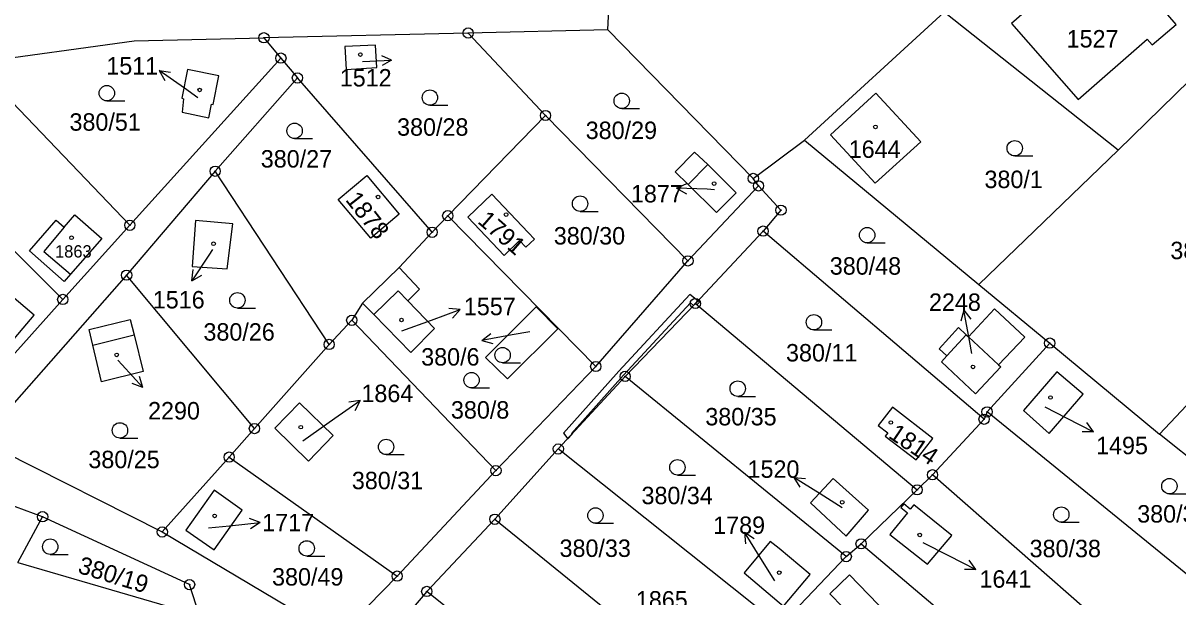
# Model space of a CAD drawing. Extents: x -680203 to -673936, y -1102717 to -1093650.
# Drawn here: x -679915.5 to -679803, y -1097939.8 to -1097883.9 of the extents above; entities that cross this region are included whole.
import ezdxf

# ---------------------------------------------------------------- set-up
doc = ezdxf.new("R2010")
doc.units = 0
for name, color, linetype in [('SOxx02xx_Koleje_param další_Popis10', 7, 'Continuous'), ('SOxx02xx_Staničení_Popis10', 7, 'Continuous'), ('SOxxxxxx_Koleje_hlavní_body_Popis10', 7, 'Continuous'), ('SOxxxxxx_Koleje_LN_parametry_Popis10', 7, 'Continuous'), ('SOxxxxxx_Koleje_param další_Popis10', 7, 'Continuous'), ('SOxxxxxx_Osa_bod_P', 7, 'Continuous'), ('SOxxxxxx_Staničení_Popis10', 7, 'Continuous'), ('x_prac', 7, 'Continuous')]:
    doc.layers.add(name, color=color, linetype=linetype)

msp = doc.modelspace()

# ---------------------------------------------------------------- linework, layer by layer
at = {"layer": 'SOxx02xx_Koleje_param další_Popis10'}
for centre, radius in [((-679872.16, -1097884.88), 0.5), ((-679892.06, -1097885.34), 0.5), ((-679892.06, -1097885.34), 0.0303), ((-679872.16, -1097884.88), 0.0303), ((-679890.41, -1097887.32), 0.5), ((-679890.41, -1097887.32), 0.0303), ((-679888.8, -1097889.26), 0.5), ((-679888.8, -1097889.26), 0.0303), ((-679864.61, -1097892.92), 0.5), ((-679864.61, -1097892.92), 0.0303), ((-679896.82, -1097898.35), 0.5), ((-679896.82, -1097898.35), 0.0303), ((-679844.35, -1097899.05), 0.5), ((-679844.35, -1097899.05), 0.0303), ((-679843.84, -1097899.78), 0.5), ((-679843.84, -1097899.78), 0.0303), ((-679841.65, -1097902.14), 0.5), ((-679874.14, -1097902.68), 0.5), ((-679874.14, -1097902.68), 0.0303), ((-679841.65, -1097902.14), 0.0303), ((-679905.14, -1097903.62), 0.5), ((-679905.14, -1097903.62), 0.0303), ((-679875.66, -1097904.3), 0.5), ((-679843.4, -1097904.18), 0.5), ((-679875.66, -1097904.3), 0.0303), ((-679843.4, -1097904.18), 0.0303), ((-679850.72, -1097907.09), 0.5), ((-679850.72, -1097907.09), 0.0303), ((-679905.45, -1097908.48), 0.5), ((-679905.45, -1097908.48), 0.0303), ((-679911.68, -1097910.84), 0.5), ((-679911.68, -1097910.84), 0.0303), ((-679850, -1097911.24), 0.5), ((-679850, -1097911.24), 0.0303), ((-679883.5, -1097912.88), 0.5), ((-679883.5, -1097912.88), 0.0303), ((-679885.7, -1097915.23), 0.5), ((-679885.7, -1097915.23), 0.0303), ((-679815.45, -1097915.1), 0.5), ((-679815.45, -1097915.1), 0.0303), ((-679859.71, -1097917.38), 0.5), ((-679859.71, -1097917.38), 0.0303), ((-679856.84, -1097918.34), 0.5), ((-679856.84, -1097918.34), 0.0303), ((-679821.56, -1097921.81), 0.5), ((-679821.56, -1097921.81), 0.0303), ((-679892.99, -1097923.43), 0.5), ((-679821.85, -1097922.52), 0.5), ((-679821.85, -1097922.52), 0.0303), ((-679892.99, -1097923.43), 0.0303), ((-679863.36, -1097925.42), 0.5), ((-679895.45, -1097926.21), 0.5), ((-679895.45, -1097926.21), 0.0303), ((-679863.36, -1097925.42), 0.0303), ((-679869.44, -1097927.53), 0.5), ((-679869.44, -1097927.53), 0.0303), ((-679826.88, -1097927.93), 0.5), ((-679826.88, -1097927.93), 0.0303), ((-679828.37, -1097929.4), 0.5), ((-679828.37, -1097929.4), 0.0303), ((-679913.64, -1097932.02), 0.5), ((-679913.64, -1097932.02), 0.0303), ((-679869.54, -1097932.27), 0.5), ((-679901.97, -1097933.51), 0.5), ((-679869.54, -1097932.27), 0.0303), ((-679901.97, -1097933.51), 0.0303), ((-679833.84, -1097934.66), 0.5), ((-679835.29, -1097935.91), 0.5), ((-679833.84, -1097934.66), 0.0303), ((-679835.29, -1097935.91), 0.0303), ((-679879.07, -1097937.81), 0.5), ((-679899.31, -1097938.64), 0.5), ((-679899.31, -1097938.64), 0.0303), ((-679879.07, -1097937.81), 0.0303), ((-679876.19, -1097939.3), 0.5), ((-679876.19, -1097939.3), 0.0303)]:
    msp.add_circle(centre, radius, dxfattribs=at)
at = {"layer": 'SOxx02xx_Staničení_Popis10'}
for p, q in [((-679882.44, -1097887.64), (-679879.62, -1097887.54)), ((-679879.62, -1097887.54), (-679880.58, -1097887.1)), ((-679879.62, -1097887.54), (-679880.55, -1097888.04)), ((-679899.81, -1097890.26), (-679902.27, -1097888.54)), ((-679902.27, -1097888.54), (-679901.16, -1097888.7)), ((-679902.27, -1097888.54), (-679901.73, -1097889.52)), ((-679898.51, -1097891.18), (-679899.81, -1097890.26)), ((-679851.85, -1097900.01), (-679850.83, -1097899.54)), ((-679848.85, -1097900.11), (-679851.85, -1097900.01)), ((-679851.85, -1097900.01), (-679850.87, -1097900.54)), ((-679848.13, -1097900.15), (-679848.85, -1097900.11)), ((-679897.09, -1097905.97), (-679897.45, -1097906.52)), ((-679897.45, -1097906.52), (-679899.08, -1097909.04)), ((-679899.08, -1097909.04), (-679898.96, -1097907.92)), ((-679899.08, -1097909.04), (-679898.12, -1097908.47)), ((-679872.92, -1097911.84), (-679874.03, -1097911.72)), ((-679878.62, -1097913.9), (-679875.74, -1097912.87)), ((-679875.74, -1097912.87), (-679872.92, -1097911.84)), ((-679872.92, -1097911.84), (-679873.69, -1097912.66)), ((-679823.83, -1097911.88), (-679824.13, -1097912.96)), ((-679823.26, -1097914.83), (-679823.83, -1097911.88)), ((-679823.83, -1097911.88), (-679823.15, -1097912.77)), ((-679866.13, -1097914.01), (-679867.87, -1097914.31)), ((-679870.83, -1097914.83), (-679869.93, -1097914.16)), ((-679867.87, -1097914.31), (-679870.83, -1097914.83)), ((-679870.83, -1097914.83), (-679869.75, -1097915.15)), ((-679823.03, -1097916.11), (-679823.26, -1097914.83)), ((-679906.31, -1097916.75), (-679905.89, -1097917.21)), ((-679905.89, -1097917.21), (-679903.88, -1097919.44)), ((-679903.88, -1097919.44), (-679904.18, -1097918.36)), ((-679903.88, -1097919.44), (-679904.92, -1097919.03)), ((-679885.14, -1097922.43), (-679882.68, -1097920.71)), ((-679882.68, -1097920.71), (-679883.79, -1097920.87)), ((-679882.68, -1097920.71), (-679883.21, -1097921.69)), ((-679815.91, -1097921.31), (-679813.84, -1097922.39)), ((-679888.26, -1097924.62), (-679885.14, -1097922.43)), ((-679813.84, -1097922.39), (-679811.17, -1097923.75)), ((-679811.17, -1097923.75), (-679811.83, -1097922.85)), ((-679811.17, -1097923.75), (-679812.29, -1097923.74)), ((-679837.84, -1097929.78), (-679840.39, -1097928.19)), ((-679840.39, -1097928.19), (-679839.27, -1097928.3)), ((-679840.39, -1097928.19), (-679839.8, -1097929.15)), ((-679835.67, -1097931.14), (-679837.84, -1097929.78)), ((-679897.46, -1097933.1), (-679895.41, -1097932.9)), ((-679895.41, -1097932.9), (-679892.43, -1097932.59)), ((-679892.43, -1097932.59), (-679893.47, -1097932.19)), ((-679892.43, -1097932.59), (-679893.37, -1097933.19)), ((-679843.63, -1097936.09), (-679845.22, -1097933.54)), ((-679845.22, -1097933.54), (-679844.27, -1097934.13)), ((-679845.22, -1097933.54), (-679845.11, -1097934.66)), ((-679827.81, -1097934.54), (-679825.32, -1097935.8)), ((-679842.24, -1097938.28), (-679843.63, -1097936.09)), ((-679825.32, -1097935.8), (-679822.65, -1097937.16)), ((-679822.65, -1097937.16), (-679823.31, -1097936.26)), ((-679822.65, -1097937.16), (-679823.77, -1097937.15))]:
    msp.add_line(p, q, dxfattribs=at)
at = {"layer": 'SOxxxxxx_Koleje_hlavní_body_Popis10'}
for p, q in [((-679907.38, -1097891.49), (-679905.63, -1097891.49)), ((-679875.88, -1097891.92), (-679874.13, -1097891.92)), ((-679857.18, -1097892.24), (-679855.43, -1097892.24)), ((-679889.07, -1097895.16), (-679887.32, -1097895.16)), ((-679818.86, -1097896.86), (-679817.11, -1097896.86)), ((-679861.24, -1097902.26), (-679859.49, -1097902.26)), ((-679833.25, -1097905.33), (-679831.5, -1097905.33)), ((-679894.65, -1097911.68), (-679892.9, -1097911.68)), ((-679838.44, -1097913.82), (-679836.69, -1097913.82)), ((-679868.79, -1097917.02), (-679867.04, -1097917.02)), ((-679871.82, -1097919.46), (-679870.07, -1097919.46)), ((-679845.87, -1097920.29), (-679844.12, -1097920.29)), ((-679906.1, -1097924.36), (-679904.35, -1097924.36)), ((-679880.15, -1097925.97), (-679878.4, -1097925.97)), ((-679851.75, -1097927.96), (-679850, -1097927.96)), ((-679803.78, -1097929.79), (-679802.03, -1097929.79)), ((-679859.74, -1097932.65), (-679857.99, -1097932.65)), ((-679814.32, -1097932.56), (-679812.57, -1097932.56)), ((-679912.9, -1097935.69), (-679911.15, -1097935.69)), ((-679887.89, -1097935.86), (-679886.14, -1097935.86))]:
    msp.add_line(p, q, dxfattribs=at)
for centre in [(-679907.38, -1097890.74), (-679875.88, -1097891.17), (-679857.18, -1097891.49), (-679889.07, -1097894.41), (-679818.86, -1097896.11), (-679861.24, -1097901.51), (-679833.25, -1097904.58), (-679894.65, -1097910.93), (-679838.44, -1097913.07), (-679868.79, -1097916.27), (-679871.82, -1097918.71), (-679845.87, -1097919.54), (-679906.1, -1097923.61), (-679880.15, -1097925.22), (-679851.75, -1097927.21), (-679803.78, -1097929.04), (-679859.74, -1097931.9), (-679814.32, -1097931.81), (-679912.9, -1097934.94), (-679887.89, -1097935.11)]:
    msp.add_circle(centre, 0.75, dxfattribs=at)
at = {"layer": 'SOxxxxxx_Koleje_LN_parametry_Popis10'}
for points in [[(-679862.84, -1097923.87), (-679862.44, -1097924.42), (-679862.02, -1097923.97), (-679862.06, -1097923.91), (-679857.01, -1097918.24), (-679850.47, -1097911.18), (-679850.17, -1097911.42), (-679850, -1097911.24), (-679849.76, -1097910.98), (-679850.53, -1097910.36), (-679857.45, -1097917.84)], [(-679850, -1097911.24), (-679849.84, -1097911.37), (-679849.6, -1097911.11), (-679849.76, -1097910.98)]]:
    msp.add_lwpolyline(points, close=True, dxfattribs=at)
at = {"layer": 'SOxxxxxx_Koleje_param další_Popis10'}
for centre in [(-679882.66, -1097886.98), (-679898.33, -1097890.43), (-679832.44, -1097894.03), (-679848.17, -1097899.55), (-679880.93, -1097900.86), (-679868.45, -1097902.57), (-679910.82, -1097904.83), (-679896.97, -1097905.42), (-679878.65, -1097912.85), (-679906.42, -1097916.25), (-679822.93, -1097917.42), (-679815.37, -1097920.4), (-679830.94, -1097922.84), (-679888.47, -1097923.29), (-679835.68, -1097930.61), (-679896.87, -1097931.94), (-679828.12, -1097933.8), (-679841.82, -1097937.47)]:
    msp.add_circle(centre, 0.175, dxfattribs=at)
at = {"layer": 'SOxxxxxx_Staničení_Popis10'}
for p, q in [((-679850.7, -1097899.64), (-679848.77, -1097897.69)), ((-679911.53, -1097903.79), (-679913.51, -1097906.18)), ((-679913.51, -1097906.18), (-679910.93, -1097908.39)), ((-679881.36, -1097912.32), (-679878.99, -1097909.99)), ((-679878.99, -1097909.99), (-679878.03, -1097910.97)), ((-679908.74, -1097915.3), (-679904.73, -1097914.3)), ((-679823.58, -1097914.28), (-679825.48, -1097916.35)), ((-679823.37, -1097914.5), (-679820.43, -1097917.23))]:
    msp.add_line(p, q, dxfattribs=at)
at = {"layer": 'x_prac'}
for p, q in [((-679825.74, -1097882.85), (-679839.35, -1097895.31)), ((-679808.78, -1097896.3), (-679825.74, -1097882.85)), ((-679808.78, -1097896.3), (-679795.02, -1097882.86)), ((-679858.53, -1097884.57), (-679872.16, -1097884.88)), ((-679858.53, -1097884.57), (-679844.35, -1097899.05)), ((-679872.16, -1097884.88), (-679892.06, -1097885.34)), ((-679892.06, -1097885.34), (-679890.41, -1097887.32)), ((-679864.61, -1097892.92), (-679872.16, -1097884.88)), ((-679905.14, -1097903.62), (-679920.32, -1097887.77)), ((-679905.14, -1097903.62), (-679890.41, -1097887.32)), ((-679890.41, -1097887.32), (-679888.8, -1097889.26)), ((-679888.8, -1097889.26), (-679896.82, -1097898.35)), ((-679875.66, -1097904.3), (-679888.8, -1097889.26)), ((-679911.68, -1097910.84), (-679932.24, -1097890.38)), ((-679874.14, -1097902.68), (-679864.61, -1097892.92)), ((-679864.61, -1097892.92), (-679850.72, -1097907.09)), ((-679844.35, -1097899.05), (-679839.35, -1097895.31)), ((-679839.35, -1097895.31), (-679822.35, -1097909.38)), ((-679822.35, -1097909.38), (-679808.78, -1097896.3)), ((-679896.82, -1097898.35), (-679905.45, -1097908.48)), ((-679885.7, -1097915.23), (-679896.82, -1097898.35)), ((-679843.84, -1097899.78), (-679844.35, -1097899.05)), ((-679850.72, -1097907.09), (-679843.84, -1097899.78)), ((-679874.14, -1097902.68), (-679875.66, -1097904.3)), ((-679859.71, -1097917.38), (-679874.14, -1097902.68)), ((-679911.68, -1097910.84), (-679905.14, -1097903.62)), ((-679875.66, -1097904.3), (-679878.87, -1097907.72)), ((-679843.4, -1097904.18), (-679850, -1097911.24)), ((-679821.85, -1097922.52), (-679843.4, -1097904.18)), ((-679859.71, -1097917.38), (-679850.72, -1097907.09)), ((-679878.87, -1097907.72), (-679882.44, -1097911.22)), ((-679892.99, -1097923.43), (-679905.45, -1097908.48)), ((-679822.35, -1097909.38), (-679815.45, -1097915.1)), ((-679918.02, -1097917.9), (-679911.68, -1097910.84)), ((-679882.44, -1097911.22), (-679883.5, -1097912.88)), ((-679850, -1097911.24), (-679856.84, -1097918.34)), ((-679850, -1097911.24), (-679828.37, -1097929.4)), ((-679885.7, -1097915.23), (-679883.5, -1097912.88)), ((-679883.5, -1097912.88), (-679869.44, -1097927.53)), ((-679815.45, -1097915.1), (-679821.56, -1097921.81)), ((-679815.45, -1097915.1), (-679804.75, -1097923.96)), ((-679892.99, -1097923.43), (-679885.7, -1097915.23)), ((-679869.44, -1097927.53), (-679859.71, -1097917.38)), ((-679856.84, -1097918.34), (-679863.36, -1097925.42)), ((-679835.29, -1097935.91), (-679856.84, -1097918.34)), ((-679821.56, -1097921.81), (-679821.85, -1097922.52)), ((-679799.71, -1097939.57), (-679821.56, -1097921.81)), ((-679826.88, -1097927.93), (-679821.85, -1097922.52)), ((-679895.45, -1097926.21), (-679892.99, -1097923.43)), ((-679793.42, -1097933.03), (-679804.75, -1097923.96)), ((-679901.97, -1097933.51), (-679895.45, -1097926.21)), ((-679895.45, -1097926.21), (-679879.07, -1097937.81)), ((-679863.36, -1097925.42), (-679869.54, -1097932.27)), ((-679841.72, -1097942.64), (-679863.36, -1097925.42)), ((-679879.07, -1097937.81), (-679869.44, -1097927.53)), ((-679913.64, -1097932.02), (-679923.14, -1097928.54)), ((-679826.88, -1097927.93), (-679828.37, -1097929.4)), ((-679805.89, -1097946.32), (-679826.88, -1097927.93)), ((-679828.37, -1097929.4), (-679833.84, -1097934.66)), ((-679916.06, -1097936.49), (-679913.64, -1097932.02)), ((-679869.54, -1097932.27), (-679876.19, -1097939.3)), ((-679869.54, -1097932.27), (-679848.35, -1097949.46)), ((-679835.29, -1097935.91), (-679833.84, -1097934.66)), ((-679833.84, -1097934.66), (-679812.15, -1097952.94)), ((-679840.46, -1097941.32), (-679835.29, -1097935.91)), ((-679855.09, -1097956.16), (-679876.19, -1097939.3))]:
    msp.add_line(p, q, dxfattribs=at)
for points in [[(-679858.53, -1097884.57), (-679857.3, -1097859.16), (-679845.88, -1097848.19), (-679835.84, -1097841.44)], [(-679808.26, -1097878.08), (-679810.23, -1097879.8), (-679812.03, -1097877.72), (-679819.16, -1097883.96), (-679812.68, -1097891.35), (-679805.96, -1097885.47), (-679805.46, -1097886.04), (-679803.13, -1097884.04), (-679808.26, -1097878.08)], [(-679920.32, -1097887.77), (-679904.73, -1097885.63), (-679892.06, -1097885.34)], [(-679884.04, -1097888.42), (-679881.06, -1097888.24), (-679881.17, -1097886.05), (-679884.17, -1097886.2), (-679884.04, -1097888.42)], [(-679899.89, -1097891.28), (-679900.02, -1097892.59), (-679897.43, -1097893.13), (-679897.17, -1097891.82), (-679897, -1097891.85), (-679896.45, -1097889.06), (-679899.51, -1097888.45), (-679900.07, -1097891.24), (-679899.89, -1097891.28)], [(-679836.82, -1097894.8), (-679832.47, -1097899.51), (-679828.03, -1097895.47), (-679832.39, -1097890.75), (-679836.82, -1097894.8)], [(-679846.01, -1097900.44), (-679847.93, -1097902.38), (-679850.7, -1097899.64), (-679851.97, -1097898.42), (-679850.09, -1097896.5), (-679848.77, -1097897.69), (-679846.01, -1097900.44)], [(-679884.81, -1097901.09), (-679882.04, -1097898.78), (-679878.89, -1097902.54), (-679881.65, -1097904.86), (-679884.81, -1097901.09)], [(-679843.84, -1097899.78), (-679841.65, -1097902.14), (-679843.4, -1097904.18)], [(-679866.52, -1097905.75), (-679865.69, -1097904.96), (-679866.31, -1097904.31), (-679869.85, -1097900.59), (-679872.18, -1097902.84), (-679868.65, -1097906.57), (-679867.14, -1097905.11), (-679866.52, -1097905.75)], [(-679912.31, -1097903.11), (-679911.53, -1097903.79), (-679910.5, -1097902.61), (-679907.88, -1097904.9), (-679910.93, -1097908.39), (-679911.53, -1097909.08), (-679914.91, -1097906.12), (-679912.31, -1097903.11)], [(-679895.64, -1097907.86), (-679895.1, -1097903.49), (-679898.75, -1097903.14), (-679899.07, -1097907.62), (-679895.64, -1097907.86)], [(-679882.44, -1097911.22), (-679881.36, -1097912.32), (-679877.73, -1097916.02), (-679875.44, -1097913.69), (-679878.03, -1097910.97), (-679876.88, -1097909.84), (-679878.87, -1097907.72)], [(-679905.45, -1097908.48), (-679916.41, -1097920.91), (-679917.56, -1097925.62), (-679901.97, -1097933.51)], [(-679804.75, -1097923.96), (-679791.54, -1097909.96), (-679790.42, -1097908.77)], [(-679919.62, -1097913.6), (-679917.12, -1097915.54), (-679914.46, -1097912.38), (-679916.88, -1097910.34), (-679919.62, -1097913.6)], [(-679868.32, -1097918.57), (-679863.41, -1097913.7), (-679865.52, -1097911.58), (-679870.45, -1097916.49), (-679868.32, -1097918.57)], [(-679826.23, -1097915.66), (-679824.35, -1097913.58), (-679823.58, -1097914.28), (-679823.37, -1097914.5), (-679820.82, -1097911.75), (-679817.89, -1097914.51), (-679820.43, -1097917.23), (-679820.23, -1097917.42), (-679822.67, -1097920.03), (-679826, -1097916.93), (-679825.48, -1097916.35), (-679826.23, -1097915.66)], [(-679904.73, -1097914.3), (-679903.85, -1097917.86), (-679907.9, -1097918.88), (-679908.74, -1097915.3), (-679909.09, -1097913.77), (-679905.1, -1097912.8), (-679904.73, -1097914.3)], [(-679812.19, -1097920.07), (-679814.74, -1097917.89), (-679818.02, -1097921.68), (-679815.49, -1097923.92), (-679812.19, -1097920.07)], [(-679887.72, -1097926.6), (-679891.01, -1097923.39), (-679888.59, -1097920.92), (-679885.3, -1097924.12), (-679887.72, -1097926.6)], [(-679831.24, -1097923.83), (-679831.49, -1097924.16), (-679828.47, -1097926.47), (-679826.84, -1097924.4), (-679830.79, -1097921.34), (-679832.17, -1097923.12), (-679831.24, -1097923.83)], [(-679838.78, -1097930.68), (-679835.31, -1097933.9), (-679833.12, -1097931.38), (-679836.56, -1097928.29), (-679838.78, -1097930.68)], [(-679899.67, -1097933.33), (-679896.9, -1097935.25), (-679894.18, -1097931.38), (-679896.9, -1097929.44), (-679899.67, -1097933.33)], [(-679824.99, -1097933.86), (-679828.7, -1097930.85), (-679829.05, -1097931.29), (-679829.68, -1097930.78), (-679829.96, -1097931.13), (-679829.33, -1097931.64), (-679831.04, -1097933.74), (-679827.35, -1097936.63), (-679824.99, -1097933.86)], [(-679916.06, -1097936.49), (-679898.34, -1097941.64), (-679899.31, -1097938.64), (-679913.64, -1097932.02)], [(-679901.97, -1097933.51), (-679884.84, -1097943.68), (-679879.07, -1097937.81)], [(-679838.82, -1097937.64), (-679841.83, -1097935.12), (-679842.69, -1097934.42), (-679845.24, -1097937.5), (-679844.41, -1097938.2), (-679841.41, -1097940.73), (-679838.82, -1097937.64)], [(-679831.24, -1097941.56), (-679834.96, -1097937.68), (-679836.88, -1097939.55), (-679833.1, -1097943.43), (-679831.24, -1097941.56)], [(-679876.19, -1097939.3), (-679880.68, -1097944.57), (-679861.45, -1097963.5)]]:
    msp.add_lwpolyline(points, dxfattribs=at)

# ---------------------------------------------------------------- texts
at = {"layer": 'SOxxxxxx_Osa_bod_P'}
for s, height, p in [('1527', 1.7, (-679813.8, -1097886.29)), ('1511', 1.7, (-679907.43, -1097888.93)), ('1512', 1.7, (-679884.67, -1097890.09)), ('380/51', 1.7, (-679911.02, -1097894.4)), ('380/28', 1.7, (-679879.08, -1097894.89)), ('380/29', 1.7, (-679860.69, -1097895.21)), ('1644', 1.7, (-679835.05, -1097897.05)), ('380/27', 1.7, (-679892.37, -1097897.99)), ('380/1', 1.7, (-679821.81, -1097899.99)), ('1877', 1.7, (-679856.28, -1097901.39)), ('380/30', 1.7, (-679863.8, -1097905.49)), ('1863', 1.2, (-679912.43, -1097906.76)), ('380/4', 1.7, (-679803.69, -1097906.92)), ('380/48', 1.7, (-679836.89, -1097908.43)), ('1516', 1.7, (-679902.9, -1097911.72)), ('1557', 1.7, (-679872.57, -1097912.38)), ('2248', 1.7, (-679827.22, -1097911.96)), ('380/26', 1.7, (-679897.96, -1097914.86)), ('380/11', 1.7, (-679841.16, -1097916.89)), ('380/6', 1.7, (-679876.73, -1097917.29)), ('1864', 1.7, (-679882.56, -1097920.85)), ('2290', 1.7, (-679903.36, -1097922.54)), ('380/8', 1.7, (-679873.83, -1097922.46)), ('380/35', 1.7, (-679849.03, -1097923.12)), ('1495', 1.7, (-679810.93, -1097925.93)), ('380/25', 1.7, (-679909.18, -1097927.29)), ('380/31', 1.7, (-679883.49, -1097929.34)), ('1520', 1.7, (-679844.91, -1097928.23)), ('380/34', 1.7, (-679855.25, -1097930.8)), ('380/39', 1.7, (-679806.92, -1097932.59)), ('1717', 1.7, (-679892.23, -1097933.44)), ('1789', 1.7, (-679848.26, -1097933.7)), ('380/33', 1.7, (-679863.24, -1097935.94)), ('380/38', 1.7, (-679817.41, -1097935.97)), ('380/49', 1.7, (-679891.27, -1097938.73)), ('1641', 1.7, (-679822.3, -1097938.94)), ('1865', 1.7, (-679855.8, -1097940.97))]:
    msp.add_text(s, height=height, dxfattribs=at).set_placement(p)
for s, rotation, p in [('1878', 308, (-679884.18, -1097901.15)), ('1791', 319, (-679871.32, -1097903.33)), ('1814', 326, (-679831.27, -1097924.26)), ('380/19', 343, (-679910.3, -1097937.47))]:
    msp.add_text(s, height=1.7, rotation=rotation, dxfattribs=at).set_placement(p)

doc.saveas('drawing.dxf')
